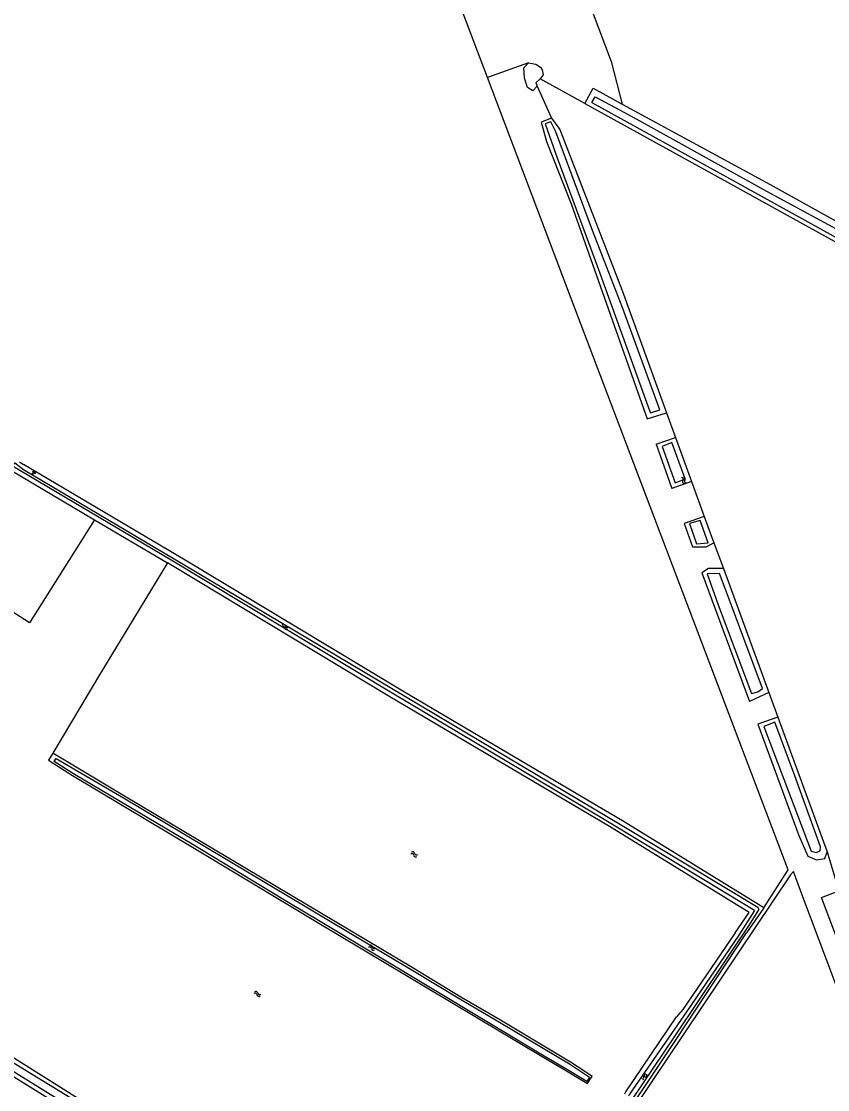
# Model space of a CAD drawing. Extents: x 124000 to 128010, y 398999 to 403000.
# Drawn here: x 125211 to 125396.5, y 402463.9 to 402709.9 of the extents above; entities that cross this region are included whole.
import ezdxf

# ---------------------------------------------------------------- set-up
doc = ezdxf.new("R2010")
doc.units = 0
for name, color, linetype in [('gg-afsc-lijn draadraster', 7, 'Continuous'), ('gg-knt-bronhoudergrens', 7, 'Continuous'), ('gg-kntw-bovenkant insteek waterloop', 7, 'Continuous'), ('gg-kntw-waterlijn', 7, 'Continuous'), ('gt-grn-vlakafsluiter', 7, 'Continuous'), ('gt-symb-groenvak', 7, 'Continuous'), ('gt-symb-watersymbool', 7, 'Continuous'), ('gx-grn-maaiveld', 7, 'Continuous')]:
    doc.layers.add(name, color=color, linetype=linetype)

# ---------------------------------------------------------------- blocks, each defined once
blk = doc.blocks.new('gt0-WA')
at = {"layer": 'gt-symb-watersymbool'}
for centre, start, end in [((-0.32, 0.02), 28.0725, 151.9275), ((0.43, 0.42), 208.0725, 331.9275), ((-0.32, -0.43), 28.0725, 151.9275), ((0.43, -0.03), 208.0725, 331.9275)]:
    blk.add_arc(centre, 0.425, start, end, dxfattribs=at)
blk = doc.blocks.new('gt0-GRVAK')
at = {"layer": 'gt-symb-groenvak'}
for p, q in [((-0.11, 0.19), (-0.23, 0.24)), ((-0.18, 0.15), (0.09, 0.15)), ((-0.09, 0.21), (-0.16, 0.32)), ((-0.05, 0.21), (-0.05, 0.39)), ((0, 0.21), (0.06, 0.32)), ((0.01, 0.19), (0.13, 0.24)), ((0.26, -0.05), (0.2, 0.06)), ((0.3, -0.05), (0.3, 0.13)), ((0.35, -0.05), (0.41, 0.06)), ((-0.25, -0.23), (-0.36, -0.18)), ((-0.32, -0.26), (-0.05, -0.26)), ((-0.23, -0.21), (-0.29, -0.1)), ((-0.18, -0.2), (-0.18, -0.02)), ((-0.14, -0.21), (-0.07, -0.1)), ((-0.12, -0.23), (0, -0.18)), ((0.24, -0.07), (0.12, -0.02)), ((0.17, -0.11), (0.44, -0.11)), ((0.37, -0.07), (0.49, -0.02))]:
    blk.add_line(p, q, dxfattribs=at)

msp = doc.modelspace()

# ---------------------------------------------------------------- linework, layer by layer
at = {"layer": 'gg-afsc-lijn draadraster'}
for p, q in [((125244.55, 402585.16), (125230.26, 402561.57)), ((125229.15, 402559.74), (125218.22, 402541.39)), ((125230.26, 402561.57), (125229.15, 402559.74))]:
    msp.add_line(p, q, dxfattribs=at)
at = {"layer": 'gg-knt-bronhoudergrens'}
for p, q in [((125329.63, 402694.97), (125332.95, 402687.57)), ((125340.58, 402690.96), (125330.36, 402696.62)), ((125359.4, 402619.69), (125361.46, 402614.04)), ((125370.31, 402589.8), (125372.48, 402583.87)), ((125382.94, 402555.32), (125385.02, 402549.63)), ((125396.38, 402518.64), (125399.09, 402509.65)), ((125381.79, 402505.73), (125387.41, 402514.53))]:
    msp.add_line(p, q, dxfattribs=at)
for points in [[(125318.21, 402696.94), (125288.81, 402774.44), (125279.84, 402775.47), (125270.89, 402777.59), (125264.44, 402794.16), (125265.06, 402794.35)], [(125387.41, 402514.53), (125336.66, 402648.3), (125318.21, 402696.94)], [(125330.36, 402696.62), (125329.3, 402695.7), (125329.63, 402694.97)]]:
    msp.add_lwpolyline(points, dxfattribs=at)
at = {"layer": 'gg-kntw-bovenkant insteek waterloop'}
for p, q in [((125328.67, 402693.86), (125329.63, 402694.97)), ((125354.98, 402618.3), (125359.4, 402619.69)), ((125357.03, 402612.5), (125361.46, 402614.04)), ((125361.46, 402614.04), (125365.15, 402603.88)), ((125357.03, 402612.5), (125360.63, 402602.31)), ((125365.15, 402603.88), (125360.63, 402602.31)), ((125365.15, 402603.88), (125368.1, 402595.84)), ((125368.1, 402595.84), (125363.48, 402594.26)), ((125363.48, 402594.26), (125365.39, 402588.85)), ((125368.1, 402595.84), (125370.31, 402589.8)), ((125367.53, 402582.88), (125378.47, 402553.23)), ((125372.48, 402583.87), (125382.94, 402555.32)), ((125382.94, 402555.32), (125378.47, 402553.23)), ((125385.02, 402549.63), (125380.4, 402548)), ((125385.02, 402549.63), (125396.38, 402518.64)), ((125381.79, 402505.73), (125377.82, 402500))]:
    msp.add_line(p, q, dxfattribs=at)
for points in [[(125328.67, 402693.86), (125327.44, 402694.64), (125326.72, 402696.77), (125326.6, 402699.15), (125327.63, 402700.32)], [(125327.63, 402700.32), (125329.32, 402700.01), (125330.4, 402699.31), (125330.77, 402698.68), (125331.01, 402697.54), (125330.36, 402696.62)], [(125340.58, 402690.96), (125342.55, 402694.44), (125349.22, 402690.82)], [(125340.58, 402690.96), (125373.42, 402672.81), (125411.72, 402651.64), (125485.01, 402611.96), (125522.45, 402591.45), (125559.89, 402570.94), (125577.51, 402561.51), (125589.43, 402555.14)], [(125349.22, 402690.82), (125383.26, 402672.33), (125416.41, 402653.9)], [(125332.95, 402687.57), (125330.53, 402686.63), (125331.76, 402682.18), (125337.48, 402667.81), (125354.98, 402618.3)], [(125332.95, 402687.57), (125334.85, 402684.92), (125349.17, 402647.85), (125359.4, 402619.69)], [(125365.39, 402588.85), (125368.51, 402588.85), (125370.31, 402589.8)], [(125375.23, 402500), (125378.41, 402504.67), (125346.31, 402524.48), (125295.76, 402554.32), (125245.32, 402584.7), (125244.55, 402585.16)], [(125372.48, 402583.87), (125369.08, 402583.87), (125367.53, 402582.88)], [(125380.4, 402548), (125389.83, 402522.43), (125391.91, 402517.66), (125393.95, 402516.8), (125395.84, 402517.1), (125396.38, 402518.64)], [(125815.77, 402091.27), (125802.78, 402099.11), (125780.21, 402113.03), (125765.59, 402121.76), (125680.79, 402174.5), (125623.5, 402209.98), (125551.97, 402254.73), (125424.72, 402333.37), (125352.77, 402378.05), (125216.45, 402462.33), (125166.85, 402493.07), (125155.92, 402500)], [(125163.68, 402500), (125187.76, 402484.7), (125228.87, 402458.86), (125312.69, 402407.43)], [(125329.41, 402428.06), (125345.43, 402451.15), (125361.65, 402475.45), (125377.82, 402500)]]:
    msp.add_lwpolyline(points, dxfattribs=at)
at = {"layer": 'gg-kntw-waterlijn'}
for p, q in [((125363.66, 402604.51), (125360.62, 402612.85)), ((125369.01, 402589.81), (125367.15, 402594.93))]:
    msp.add_line(p, q, dxfattribs=at)
for points in [[(125342.23, 402691.19), (125342.95, 402692.47), (125348.57, 402689.46), (125352.43, 402687.44), (125382.4, 402670.76), (125416.48, 402652.31)], [(125342.23, 402691.19), (125373.91, 402673.68), (125412.2, 402652.52), (125485.49, 402612.83), (125522.93, 402592.33), (125561.42, 402571.82), (125578.7, 402562.4), (125589, 402556.76)], [(125357.85, 402620.44), (125349.37, 402643.73), (125342.39, 402661.67), (125333.95, 402684.43), (125332.78, 402686.76), (125331.47, 402686.24), (125334.21, 402678.47), (125343.72, 402652.72), (125355.52, 402620.23), (125355.71, 402619.7), (125357.85, 402620.44)], [(125360.62, 402612.85), (125358.44, 402611.97), (125361.4, 402603.57), (125363.66, 402604.51)], [(125245.06, 402586.02), (125208.94, 402607.41), (125209.48, 402608.17), (125211.48, 402606.64)], [(125211.48, 402606.64), (125248.18, 402584.9), (125299.71, 402554.19), (125349.17, 402524.69), (125380.41, 402505.92), (125380.61, 402505.28)], [(125367.15, 402594.93), (125364.7, 402594.22), (125366.33, 402589.58), (125369.01, 402589.81)], [(125379.64, 402505.09), (125345.44, 402525.86), (125296.28, 402555.17), (125245.83, 402585.56), (125245.06, 402586.02)], [(125371.6, 402582.73), (125368.79, 402582.61), (125371.31, 402575.48), (125378.96, 402555.13), (125380.4, 402555.47), (125381.46, 402556.21)], [(125381.46, 402556.21), (125372.87, 402579.24), (125371.6, 402582.73)], [(125384.33, 402548.51), (125381.83, 402547.53), (125392.65, 402518.76), (125393.86, 402518.5), (125394.78, 402518.88), (125394.87, 402519.77), (125388.94, 402536.14), (125384.33, 402548.51)], [(125329.68, 402429.59), (125330.05, 402429.82), (125344.3, 402450.85), (125361.21, 402476.01), (125378.46, 402501.81), (125380.61, 402505.28)], [(125379.64, 402505.09), (125376.05, 402499.44), (125364, 402481.81)], [(125816.28, 402094.55), (125815.38, 402092.98), (125803.05, 402100.57), (125781.02, 402114.22), (125768.23, 402121.87), (125729.27, 402146.18), (125713.79, 402155.94), (125681.32, 402175.73), (125655.23, 402191.88), (125624.29, 402211.15), (125597.57, 402227.66), (125552.5, 402255.58), (125425.25, 402334.22), (125353.3, 402378.9), (125216.98, 402463.18), (125167.38, 402493.92), (125156.45, 402500.85)], [(125157.34, 402502.28), (125187.05, 402483.59), (125228.51, 402458.25), (125312.14, 402406.53)], [(125364, 402481.81), (125350.91, 402462.82), (125350.66, 402462.4)]]:
    msp.add_lwpolyline(points, dxfattribs=at)
at = {"layer": 'gt-grn-vlakafsluiter'}
msp.add_line((125327.63, 402700.32), (125318.21, 402696.94), dxfattribs=at)
at = {"layer": 'gx-grn-maaiveld'}
for p, q in [((125208.51, 402606.5), (125227.78, 402595.09)), ((125210.5, 402608.43), (125211.44, 402607.82)), ((125227.78, 402595.09), (125244.55, 402585.16)), ((125375.23, 402500), (125363.18, 402482.37)), ((125363.18, 402482.37), (125361.73, 402480.68))]:
    msp.add_line(p, q, dxfattribs=at)
for points in [[(125310.42, 402796.89), (125346.7, 402700.61), (125349.22, 402690.82)], [(125381.79, 402505.73), (125349.68, 402525.54), (125299.14, 402555.38), (125248.69, 402585.76), (125211.44, 402607.82)], [(125227.78, 402595.09), (125212.82, 402571.38), (125206.64, 402575.34), (125203.68, 402570.2), (125195.11, 402575.18), (125194.43, 402574.08), (125187.8, 402578.02), (125186.65, 402576.03), (125182.15, 402578.78)], [(125218.22, 402541.39), (125217.18, 402539.76), (125222.72, 402536.23), (125250.37, 402519.73), (125272.69, 402506.29), (125279.44, 402502.19), (125330.76, 402471.51), (125335.61, 402468.69), (125341.24, 402465.31), (125341.72, 402466.03)], [(125341.72, 402466.03), (125342.31, 402466.92), (125340.59, 402468.07), (125337.29, 402470.24), (125321.19, 402479.84), (125312.06, 402485.2), (125300.88, 402491.97), (125234.66, 402531.47), (125218.22, 402541.39)], [(125341.05, 402465.73), (125336.23, 402468.66), (125331.27, 402471.62), (125279.68, 402502.58), (125272.92, 402506.68), (125250.66, 402520.2), (125222.95, 402536.62), (125218.51, 402539.41), (125218.96, 402540.12), (125234.43, 402531.08), (125300.65, 402491.58), (125311.83, 402484.81), (125320.96, 402479.45), (125337.05, 402469.85), (125340.33, 402467.69), (125341.69, 402466.72), (125341.05, 402465.73)], [(125452.88, 402354.33), (125449.72, 402353.02), (125444.72, 402365.14), (125390.8, 402508.25), (125388.59, 402514.12), (125387.9, 402513.31), (125351.62, 402459.25), (125315.63, 402405.61)], [(125421.08, 402439.24), (125405.53, 402480.46), (125395.08, 402508.15), (125399.09, 402509.65)], [(125349.8, 402462.92), (125350.07, 402463.36), (125361.73, 402480.68)]]:
    msp.add_lwpolyline(points, dxfattribs=at)

# ---------------------------------------------------------------- block references
at = {"layer": 'gt-symb-groenvak'}
msp.add_blockref('gt0-GRVAK', (125213.78, 402605.93), dxfattribs=at)
at = {"layer": 'gt-symb-watersymbool'}
for p, rotation in [((125363.42, 402604.15), 109.81181188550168), ((125271.64, 402570.43), 158.71983368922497), ((125301.42, 402518.05), 158.71983368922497), ((125291.67, 402496.55), 158.7198336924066), ((125265.31, 402485.9), 158.7198336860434), ((125354.2, 402466.88), 56.087487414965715)]:
    msp.add_blockref('gt0-WA', p, dxfattribs=dict(at, rotation=rotation))

doc.saveas('drawing.dxf')
